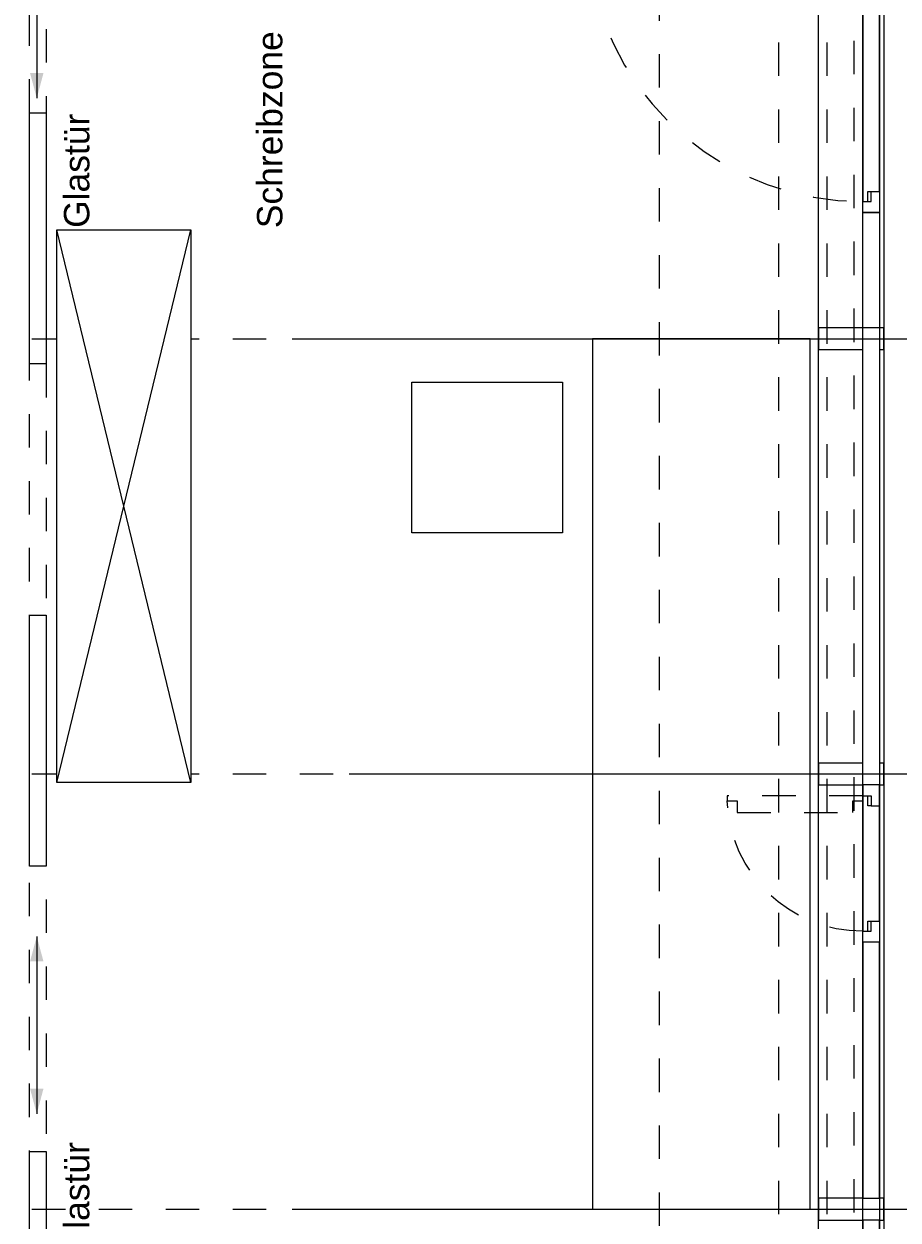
# Model space of a CAD drawing. Header units: metres. Extents: x -13 to 93, y -119 to 25.
# Tile 688 of 705: x 39.15 to 41.76, y -24.48 to -20.91. Entities that reach past the tile are written whole.
import ezdxf

# ---------------------------------------------------------------- set-up
doc = ezdxf.new("R2010")
doc.units = ezdxf.units.M
doc.header["$LTSCALE"] = 0.00508
doc.header["$PDMODE"] = 1
doc.header["$PDSIZE"] = -2
for name, pattern in [('STYLE_05', [0.19684, 0.069505, -0.127335]), ('STYLE_06', [1.0537, 0.590515, -0.19684, 0.069505, -0.19684]), ('STYLE_11', [0.393677, 0.196838, -0.196838])]:
    doc.linetypes.add(name, pattern=pattern)
doc.layers.get('0').update_dxf_attribs({"lineweight": 18})
for name, color, linetype, lineweight in [('3-3-0 AW Fassade', 7, 'Continuous', 18), ('3-3-4 AFenster', 7, 'Continuous', 25), ('3-4-4 ITüren', 7, 'Continuous', 25), ('3-5-1-2 DeckenSprung VED', 7, 'STYLE_11', 25), ('3-5-9 DeckenSonstig VED', 7, 'STYLE_11', 25), ('3-7-1 Allg.Einbauten', 7, 'Continuous', 25), ('Ans-Kante', 7, 'Continuous', 18), ('Bemaßung', 7, 'Continuous', 18), ('Plan-Achse', 1, 'STYLE_06', 18), ('Plan-Achsen-Fassade', 1, 'STYLE_06', 18), ('Plan-Text-Hinweis', 7, 'Continuous', 13)]:
    doc.layers.add(name, color=color, linetype=linetype, lineweight=lineweight)
doc.layers.get('0').freeze()
doc.styles.add('Arial', font='ARIAL.TTF')
doc.dimstyles.new('MTZ_200', dxfattribs={"dimtxt": 0.075762, "dimasz": 0.000706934, "dimexe": 0.001, "dimexo": 0.003, "dimgap": 0.0001, "dimtad": 1, "dimdec": 4, "dimzin": 11, "dimtxsty": 'Arial', "dimblk": 'VW_SLASH', "dimcen": 0, "dimdle": 0.001, "dimazin": 0, "dimtfac": 1, "dimtdec": 4, "dimtix": 1, "dimtmove": 0, "dimatfit": 0, "dimldrblk": 'VW_FILLEDARROW', "dimfxl": 0, "dimfrac": 2, "dimtolj": 1, "dimtzin": 11, "dimarcsym": 0})

# ---------------------------------------------------------------- blocks, each defined once
blk = doc.blocks.new('S_Profil_Fassade_Büro')
at = {"layer": '3-3-0 AW Fassade', "color": 7}
blk.add_line((-0.132, 0), (-0.195, 0), dxfattribs=at)
for points in [[(-0.195, 0.0325), (-0.182, 0.0325), (-0.182, -0.0325), (-0.195, -0.0325)], [(-0.132, 0.0325), (0, 0.0325), (0, -0.0325), (-0.132, -0.0325)]]:
    blk.add_lwpolyline(points, close=True, dxfattribs=at)
blk = doc.blocks.new('S_Fenster_GR_Feld')
at = {"layer": '3-3-0 AW Fassade', "color": 7}
blk.add_lwpolyline([(-0.05, 1.2675), (0, 1.2675), (0, 0.9225), (-0.05, 0.9225)], close=True, dxfattribs=at)
at = {"color": 7}
blk.add_wipeout([(-0.05, 0.095), (-0.025, 0.095), (-0.015, 0.095), (-0.015, 0.065), (0, 0.065), (0, 0.89), (-0.015, 0.89), (-0.015, 0.86), (-0.025, 0.86), (-0.05, 0.86)], dxfattribs=at).dxf.layer = '3-3-0 AW Fassade'
at = {"layer": '3-3-0 AW Fassade', "color": 7}
blk.add_lwpolyline([(-0.05, 0.095), (-0.025, 0.095), (-0.015, 0.095), (-0.015, 0.065), (0, 0.065), (0, 0.89), (-0.015, 0.89), (-0.015, 0.86), (-0.025, 0.86), (-0.05, 0.86)], close=True, dxfattribs=at)
at = {"color": 7}
for points in [[(-0.025, 0.86), (-0.05, 0.86), (-0.05, 0.9225), (0, 0.9225), (0, 0.89), (-0.025, 0.89)], [(-0.025, 0.095), (-0.05, 0.095), (-0.05, 0.0325), (0, 0.0325), (0, 0.065), (-0.025, 0.065)]]:
    blk.add_wipeout(points, dxfattribs=at).dxf.layer = '3-3-0 AW Fassade'
at = {"layer": '3-3-0 AW Fassade', "color": 7}
for points in [[(-0.025, 0.86), (-0.05, 0.86), (-0.05, 0.9225), (0, 0.9225), (0, 0.89), (-0.025, 0.89)], [(-0.025, 0.095), (-0.05, 0.095), (-0.05, 0.0325), (0, 0.0325), (0, 0.065), (-0.025, 0.065)]]:
    blk.add_lwpolyline(points, close=True, dxfattribs=at)
at = {"layer": '3-3-0 AW Fassade', "color": 7, "linetype": 'STYLE_05'}
blk.add_lwpolyline([(0.0217, 0.1191), (0.0256, 0.0944), (0.0272, 0.0846), (-0.0024, 0.0798), (0, 0.065), (0.8145, 0.1961), (0.8121, 0.2109), (0.7825, 0.2061), (0.7809, 0.216), (0.777, 0.2407)], close=True, dxfattribs=at)
at = {"layer": '3-3-0 AW Fassade', "color": 7, "linetype": 'STYLE_05', "lineweight": 18}
blk.add_arc((0, 0.065), 0.825, 10.1831, 90, dxfattribs=at)
blk = doc.blocks.new('S_Fenster_GR_Rand')
at = {"color": 7}
blk.add_wipeout([(-0.015, -0.7575), (-0.015, -0.7275), (-0.05, -0.7275), (-0.05, -0.095), (-0.015, -0.095), (-0.015, -0.065), (0, -0.065), (0, -0.7575)], dxfattribs=at).dxf.layer = '3-3-0 AW Fassade'
at = {"layer": '3-3-0 AW Fassade', "color": 7}
blk.add_lwpolyline([(-0.015, -0.7575), (-0.015, -0.7275), (-0.05, -0.7275), (-0.05, -0.095), (-0.015, -0.095), (-0.015, -0.065), (0, -0.065), (0, -0.7575)], close=True, dxfattribs=at)
at = {"color": 7}
for points in [[(-0.025, -0.095), (-0.05, -0.095), (-0.05, -0.0325), (0, -0.0325), (0, -0.065), (-0.025, -0.065)], [(-0.025, -0.7275), (-0.05, -0.7275), (-0.05, -0.79), (0, -0.79), (0, -0.7575), (-0.025, -0.7575)]]:
    blk.add_wipeout(points, dxfattribs=at).dxf.layer = '3-3-0 AW Fassade'
at = {"layer": '3-3-0 AW Fassade', "color": 7}
for points in [[(-0.025, -0.095), (-0.05, -0.095), (-0.05, -0.0325), (0, -0.0325), (0, -0.065), (-0.025, -0.065)], [(-0.025, -0.7275), (-0.05, -0.7275), (-0.05, -0.79), (0, -0.79), (0, -0.7575), (-0.025, -0.7575)]]:
    blk.add_lwpolyline(points, close=True, dxfattribs=at)
at = {"layer": '3-3-0 AW Fassade', "color": 7, "linetype": 'STYLE_05'}
blk.add_lwpolyline([(0.695, -0.08), (0.725, -0.08), (0.725, -0.065), (0, -0.065), (0, -0.08), (0.03, -0.08), (0.03, -0.115), (0.695, -0.115)], close=True, dxfattribs=at)
at = {"layer": '3-3-0 AW Fassade', "color": 7, "linetype": 'STYLE_05', "lineweight": 18}
blk.add_arc((0, -0.0325), 0.725, 270, 355.8373, dxfattribs=at)
blk = doc.blocks.new('VW_SLASH')
at = {"color": 0, "linetype": 'ByBlock', "lineweight": -2}
blk.add_line((0, 0), (-1, 0), dxfattribs=at)
at = {"color": 0, "linetype": 'ByBlock', "lineweight": 20}
blk.add_line((0, 0), (0, 0), dxfattribs=at)
blk = doc.blocks.new('*D680')
at = {"layer": 'Bemaßung', "color": 0, "lineweight": -2}
for p, q in [((39.953, -20.55), (45.201, -20.55)), ((45.2, -21.8493), (45.2, -20.5507)), ((39.953, -21.85), (45.201, -21.85))]:
    blk.add_line(p, q, dxfattribs=at)
at = {"layer": 'Defpoints', "color": 0, "lineweight": 0}
for p in [(39.95, -20.55), (45.2, -20.55), (39.95, -21.85)]:
    blk.add_point(p, dxfattribs=at)
at = {"layer": 'Bemaßung', "color": 0, "lineweight": -2, "xscale": 0.00070693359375, "yscale": 0.00070693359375, "zscale": 0.00070693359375}
for p, rotation in [((45.2, -20.55), 90), ((45.2, -21.85), 270)]:
    blk.add_blockref('VW_SLASH', p, dxfattribs=dict(at, rotation=rotation))
at = {"layer": 'Bemaßung', "color": 0, "insert": (45.1888, -21.2), "char_height": 0.00227, "attachment_point": 5, "rotation": 90, "style": 'Arial'}
blk.add_mtext('\\A1;65m', dxfattribs=at)
blk = doc.blocks.new('VW_FILLEDARROW')
at = {"color": 0, "lineweight": -2}
blk.add_solid([(0, 0), (0, 0), (0, 0)], dxfattribs=at)
blk = doc.blocks.new('*D681')
at = {"layer": 'Bemaßung', "color": 0, "lineweight": -2}
for p, q in [((39.953, -21.85), (45.201, -21.85)), ((45.2, -23.1493), (45.2, -21.8507)), ((40.123, -23.15), (45.201, -23.15))]:
    blk.add_line(p, q, dxfattribs=at)
at = {"layer": 'Defpoints', "color": 0, "lineweight": 0}
for p in [(39.95, -21.85), (45.2, -21.85), (40.12, -23.15)]:
    blk.add_point(p, dxfattribs=at)
at = {"layer": 'Bemaßung', "color": 0, "lineweight": -2, "xscale": 0.00070693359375, "yscale": 0.00070693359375, "zscale": 0.00070693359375}
for p, rotation in [((45.2, -21.85), 90), ((45.2, -23.15), 270)]:
    blk.add_blockref('VW_SLASH', p, dxfattribs=dict(at, rotation=rotation))
at = {"layer": 'Bemaßung', "color": 0, "insert": (45.1888, -22.5), "char_height": 0.00227, "attachment_point": 5, "rotation": 90, "style": 'Arial'}
blk.add_mtext('\\A1;65m', dxfattribs=at)
blk = doc.blocks.new('*D682')
at = {"layer": 'Bemaßung', "color": 0, "lineweight": -2}
for p, q in [((40.133, -23.15), (45.201, -23.15)), ((45.2, -24.4493), (45.2, -23.1507)), ((39.953, -24.45), (45.201, -24.45))]:
    blk.add_line(p, q, dxfattribs=at)
at = {"layer": 'Defpoints', "color": 0, "lineweight": 0}
for p in [(40.13, -23.15), (45.2, -23.15), (39.95, -24.45)]:
    blk.add_point(p, dxfattribs=at)
at = {"layer": 'Bemaßung', "color": 0, "lineweight": -2, "xscale": 0.00070693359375, "yscale": 0.00070693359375, "zscale": 0.00070693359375}
for p, rotation in [((45.2, -23.15), 90), ((45.2, -24.45), 270)]:
    blk.add_blockref('VW_SLASH', p, dxfattribs=dict(at, rotation=rotation))
at = {"layer": 'Bemaßung', "color": 0, "insert": (45.1888, -23.8), "char_height": 0.00227, "attachment_point": 5, "rotation": 90, "style": 'Arial'}
blk.add_mtext('\\A1;65m', dxfattribs=at)
blk = doc.blocks.new('*D683')
at = {"layer": 'Bemaßung', "color": 0, "lineweight": -2}
for p, q in [((39.953, -24.45), (45.201, -24.45)), ((45.2, -25.3343), (45.2, -24.4507)), ((40.943, -25.335), (45.201, -25.335))]:
    blk.add_line(p, q, dxfattribs=at)
at = {"layer": 'Defpoints', "color": 0, "lineweight": 0}
for p in [(39.95, -24.45), (45.2, -24.45), (40.94, -25.335)]:
    blk.add_point(p, dxfattribs=at)
at = {"layer": 'Bemaßung', "color": 0, "lineweight": -2, "xscale": 0.00070693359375, "yscale": 0.00070693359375, "zscale": 0.00070693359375}
for p, rotation in [((45.2, -24.45), 90), ((45.2, -25.335), 270)]:
    blk.add_blockref('VW_SLASH', p, dxfattribs=dict(at, rotation=rotation))
at = {"layer": 'Bemaßung', "color": 0, "insert": (45.1886, -24.8925), "char_height": 0.00227, "attachment_point": 5, "rotation": 90, "style": 'Arial'}
blk.add_mtext('\\A1;44,25m', dxfattribs=at)
blk = doc.blocks.new('*D689')
at = {"layer": 'Bemaßung', "color": 0, "lineweight": -2}
for p, q in [((42.423, -0.165), (45.551, -0.165)), ((45.55, -0.1657), (45.55, -13.3633)), ((45.55, -25.3343), (45.55, -13.3952)), ((41.553, -25.335), (45.551, -25.335))]:
    blk.add_line(p, q, dxfattribs=at)
at = {"layer": 'Defpoints', "color": 0, "lineweight": 0}
for p in [(42.42, -0.165), (41.55, -25.335), (45.55, -25.335)]:
    blk.add_point(p, dxfattribs=at)
at = {"layer": 'Bemaßung', "color": 0, "lineweight": -2, "xscale": 0.00070693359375, "yscale": 0.00070693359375, "zscale": 0.00070693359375}
for p, rotation in [((45.55, -0.165), 90), ((45.55, -25.335), 270)]:
    blk.add_blockref('VW_SLASH', p, dxfattribs=dict(at, rotation=rotation))
at = {"layer": 'Bemaßung', "color": 0, "insert": (45.56, -13.3793), "char_height": 0.002273, "attachment_point": 5, "rotation": 90, "style": 'Arial'}
blk.add_mtext('\\A1;1258,5m', dxfattribs=at)
blk = doc.blocks.new('*D692')
at = {"layer": 'Bemaßung', "color": 0, "lineweight": -2}
for p, q in [((42.473, -0.165), (45.901, -0.165)), ((45.9, -0.1657), (45.9, -13.3633)), ((45.9, -25.3343), (45.9, -13.3952)), ((41.553, -25.335), (45.901, -25.335))]:
    blk.add_line(p, q, dxfattribs=at)
at = {"layer": 'Defpoints', "color": 0, "lineweight": 0}
for p in [(42.47, -0.165), (41.55, -25.335), (45.9, -25.335)]:
    blk.add_point(p, dxfattribs=at)
at = {"layer": 'Bemaßung', "color": 0, "lineweight": -2, "xscale": 0.00070693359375, "yscale": 0.00070693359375, "zscale": 0.00070693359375}
for p, rotation in [((45.9, -0.165), 90), ((45.9, -25.335), 270)]:
    blk.add_blockref('VW_SLASH', p, dxfattribs=dict(at, rotation=rotation))
at = {"layer": 'Bemaßung', "color": 0, "insert": (45.91, -13.3793), "char_height": 0.002273, "attachment_point": 5, "rotation": 90, "style": 'Arial'}
blk.add_mtext('\\A1;1258,5m', dxfattribs=at)
blk = doc.blocks.new('S_Fenster_GR_Feld_klein')
at = {"layer": '3-3-0 AW Fassade', "color": 7}
blk.add_lwpolyline([(-0.05, 1.2675), (0, 1.2675), (0, 0.9225), (-0.05, 0.9225)], close=True, dxfattribs=at)
at = {"color": 7}
blk.add_wipeout([(-0.025, 0.86), (-0.05, 0.86), (-0.05, 0.7975), (0, 0.7975), (0, 0.83), (-0.025, 0.83)], dxfattribs=at).dxf.layer = '3-3-0 AW Fassade'
at = {"layer": '3-3-0 AW Fassade', "color": 7}
blk.add_lwpolyline([(-0.025, 0.86), (-0.05, 0.86), (-0.05, 0.7975), (0, 0.7975), (0, 0.83), (-0.025, 0.83)], close=True, dxfattribs=at)
at = {"layer": '3-3-0 AW Fassade', "color": 7, "linetype": 'STYLE_05', "lineweight": 18}
blk.add_arc((0, 1.235), 0.405, 270, 357.8789, dxfattribs=at)
at = {"color": 7}
blk.add_wipeout([(-0.05, 1.205), (-0.015, 1.205), (-0.015, 1.235), (0, 1.235), (0, 0.83), (-0.015, 0.83), (-0.015, 0.86), (-0.05, 0.86)], dxfattribs=at).dxf.layer = '3-3-0 AW Fassade'
at = {"color": 7, "lineweight": 18}
blk.add_wipeout([(-0.05, 0.7975), (0, 0.7975), (0, 0.0325), (-0.05, 0.0325)], dxfattribs=at).dxf.layer = '3-3-0 AW Fassade'
at = {"layer": '3-3-0 AW Fassade', "color": 7}
blk.add_lwpolyline([(-0.05, 1.205), (-0.015, 1.205), (-0.015, 1.235), (0, 1.235), (0, 0.83), (-0.015, 0.83), (-0.015, 0.86), (-0.05, 0.86)], close=True, dxfattribs=at)
at = {"layer": '3-3-0 AW Fassade', "color": 7, "lineweight": 18}
blk.add_lwpolyline([(-0.05, 0.7975), (0, 0.7975), (0, 0.0325), (-0.05, 0.0325)], close=True, dxfattribs=at)
at = {"color": 7}
blk.add_wipeout([(-0.025, 1.205), (-0.05, 1.205), (-0.05, 1.2675), (0, 1.2675), (0, 1.235), (-0.025, 1.235)], dxfattribs=at).dxf.layer = '3-3-0 AW Fassade'
at = {"layer": '3-3-0 AW Fassade', "color": 7}
blk.add_lwpolyline([(-0.025, 1.205), (-0.05, 1.205), (-0.05, 1.2675), (0, 1.2675), (0, 1.235), (-0.025, 1.235)], close=True, dxfattribs=at)
at = {"layer": '3-3-0 AW Fassade', "color": 7, "linetype": 'STYLE_05'}
blk.add_lwpolyline([(0.03, 1.185), (0.03, 1.22), (0, 1.22), (0, 1.235), (0.405, 1.235), (0.405, 1.22), (0.375, 1.22), (0.375, 1.185)], close=True, dxfattribs=at)

msp = doc.modelspace()

# ---------------------------------------------------------------- linework, layer by layer
at = {"layer": '3-3-0 AW Fassade'}
msp.add_lwpolyline([(41.657, -0.165), (41.707, -0.165), (41.707, -25.335), (41.657, -25.335)], close=True, dxfattribs=at)
at = {"layer": '3-4-4 ITüren', "color": 7, "linetype": 'STYLE_05', "lineweight": 18}
msp.add_lwpolyline([(39.1675, -19.325), (39.2175, -19.325), (39.2175, -25.375), (39.1675, -25.375)], close=True, dxfattribs=at)
at = {"layer": '3-4-4 ITüren', "color": 7, "linetype": 'Continuous', "lineweight": 18}
for points in [[(39.1675, -21.17524452), (39.2175, -21.17524452), (39.2175, -21.92524452), (39.1675, -21.92524452)], [(39.1675, -22.67524452), (39.2175, -22.67524452), (39.2175, -23.42524452), (39.1675, -23.42524452)], [(39.1675, -24.27772565), (39.2175, -24.27772565), (39.2175, -25.02772565), (39.1675, -25.02772565)]]:
    msp.add_lwpolyline(points, close=True, dxfattribs=at)
at = {"layer": '3-7-1 Allg.Einbauten', "color": 7, "linetype": 'Continuous'}
msp.add_lwpolyline([(40.31, -21.98), (40.76, -21.98), (40.76, -22.43), (40.31, -22.43)], close=True, dxfattribs=at)
at = {"layer": 'Ans-Kante', "color": 8, "linetype": 'Continuous'}
for p, q in [((41.525, -25.3), (41.525, -0.26)), ((41.72, -0.26), (41.72, -25.3))]:
    msp.add_line(p, q, dxfattribs=at)
at = {"layer": 'Plan-Achsen-Fassade', "color": 9}
for p, q in [((27.575, -21.85), (41.525, -21.85)), ((27.575, -23.15), (41.525, -23.15)), ((27.575, -24.45), (41.525, -24.45))]:
    msp.add_line(p, q, dxfattribs=at)
at = {"layer": 'Plan-Text-Hinweis', "color": 7, "linetype": 'Continuous', "lineweight": 18}
for p, q in [((39.18963668, -20.60145801), (39.18963668, -21.13145801)), ((39.18963668, -23.635), (39.18963668, -24.165))]:
    msp.add_line(p, q, dxfattribs=at)
at = {"layer": 'Plan-Text-Hinweis', "color": 7, "lineweight": 18}
for points in [[(39.18963668, -21.13145801), (39.16953133, -21.05642383), (39.20974203, -21.05642383)], [(39.18963668, -23.635), (39.20974203, -23.71003418), (39.16953133, -23.71003418)], [(39.18963668, -24.165), (39.16953133, -24.08996582), (39.20974203, -24.08996582)]]:
    msp.add_solid(points, dxfattribs=at)

# ---------------------------------------------------------------- block references
at = {"layer": '3-3-0 AW Fassade', "color": 7, "xscale": -1}
for p in [(41.525, -21.85), (41.525, -23.15), (41.525, -24.45)]:
    msp.add_blockref('S_Profil_Fassade_Büro', p, dxfattribs=at)

# ---------------------------------------------------------------- texts
at = {"layer": 'Plan-Text-Hinweis', "char_height": 0.0757622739, "attachment_point": 1, "rotation": 90, "line_spacing_factor": 0.967741, "style": 'Arial'}
for s, insert in [('{\\C7;\\lSchreibzone}', (39.84751106, -21.51973947)), ('{\\C7;\\lGlastür}', (39.27085725, -24.59078333))]:
    msp.add_mtext(s, dxfattribs=dict(at, insert=insert))

# ---------------------------------------------------------------- next in the draw order: block references
at = {"layer": '3-3-0 AW Fassade', "color": 7, "rotation": 180}
for name, p in [('S_Fenster_GR_Feld', (41.657, -20.55)), ('S_Fenster_GR_Rand', (41.657, -25.2725))]:
    msp.add_blockref(name, p, dxfattribs=at)

# ---------------------------------------------------------------- next in the draw order: wipeouts: each hides what was drawn before it
for points in [[(39.25, -21.525), (39.65, -21.525), (39.65, -23.175), (39.25, -23.175)], [(40.85, -21.85), (40.85, -24.45), (41.5, -24.45), (41.5, -21.85)]]:
    msp.add_wipeout(points).dxf.layer = '3-7-1 Allg.Einbauten'

# ---------------------------------------------------------------- next in the draw order: linework, layer by layer
at = {"layer": '3-5-1-2 DeckenSprung VED', "color": 7, "linetype": 'STYLE_11'}
msp.add_line((41.405, -0.165), (41.405, -25.335), dxfattribs=at)
at = {"layer": '3-5-9 DeckenSonstig VED', "color": 7, "linetype": 'STYLE_05'}
for p, q in [((41.55, -0.165), (41.55, -25.33500009)), ((41.63, -0.16), (41.63, -25.335))]:
    msp.add_line(p, q, dxfattribs=at)
at = {"layer": '3-7-1 Allg.Einbauten'}
for p, q in [((39.25, -23.175), (39.65, -21.525)), ((39.65, -23.175), (39.25, -21.525))]:
    msp.add_line(p, q, dxfattribs=at)
for points in [[(39.25, -21.525), (39.65, -21.525), (39.65, -23.175), (39.25, -23.175)], [(40.85, -21.85), (40.85, -24.45), (41.5, -24.45), (41.5, -21.85)]]:
    msp.add_lwpolyline(points, close=True, dxfattribs=at)
at = {"layer": 'Plan-Achse'}
msp.add_line((41.05, -118.5), (41.05, 6.75), dxfattribs=at)

# ---------------------------------------------------------------- next in the draw order: texts
at = {"layer": 'Plan-Text-Hinweis', "insert": (39.27085725, -21.51888184), "char_height": 0.0757622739, "attachment_point": 1, "rotation": 90, "line_spacing_factor": 0.967741, "style": 'Arial'}
msp.add_mtext('{\\C7;\\lGlastür}', dxfattribs=at)

# ---------------------------------------------------------------- next in the draw order: dimensions: what is measured, and where the dimension line sits
at = {"layer": 'Bemaßung'}
for base, p1, picture, middle in [((45.55, -25.335), (42.42, -0.165), '*D689', (45.56, -13.37925)), ((45.9, -25.335), (42.47, -0.165), '*D692', (45.91, -13.37925))]:
    dim = msp.add_linear_dim(base=base, p1=p1, p2=(41.55, -25.335), angle=90, dimstyle='MTZ_200', override={"dimtxt": 0.002273, "dimgap": 0.01, "dimdec": 3, "dimlfac": 50, "dimpost": '<>m', "dimtxsty": 'Arial', "dimtmove": 2}, dxfattribs=at)
    dim.commit()
    dim.dimension.update_dxf_attribs({"geometry": picture, "text_midpoint": middle, "dimtype": 160})
for base, p1, p2, picture, middle in [((45.2, -20.55), (39.95, -21.85), (39.95, -20.55), '*D680', (45.18883953, -21.2)), ((45.2, -21.85), (40.12, -23.15), (39.95, -21.85), '*D681', (45.18883953, -22.5)), ((45.2, -23.15), (39.95, -24.45), (40.13, -23.15), '*D682', (45.18883953, -23.8)), ((45.2, -24.45), (40.94, -25.335), (39.95, -24.45), '*D683', (45.18863411, -24.8925))]:
    dim = msp.add_linear_dim(base=base, p1=p1, p2=p2, angle=90, dimstyle='MTZ_200', override={"dimtxt": 0.002273, "dimgap": 0.01, "dimdec": 3, "dimlfac": 50, "dimpost": '<>m', "dimtxsty": 'Arial', "dimtmove": 2}, dxfattribs=at)
    dim.commit()
    dim.dimension.update_dxf_attribs({"geometry": picture, "text_midpoint": middle})

# ---------------------------------------------------------------- next in the draw order: block references
at = {"layer": '3-3-4 AFenster', "color": 7, "xscale": -1}
msp.add_blockref('S_Fenster_GR_Feld_klein', (41.657, -24.45), dxfattribs=at)

doc.saveas('drawing.dxf')
